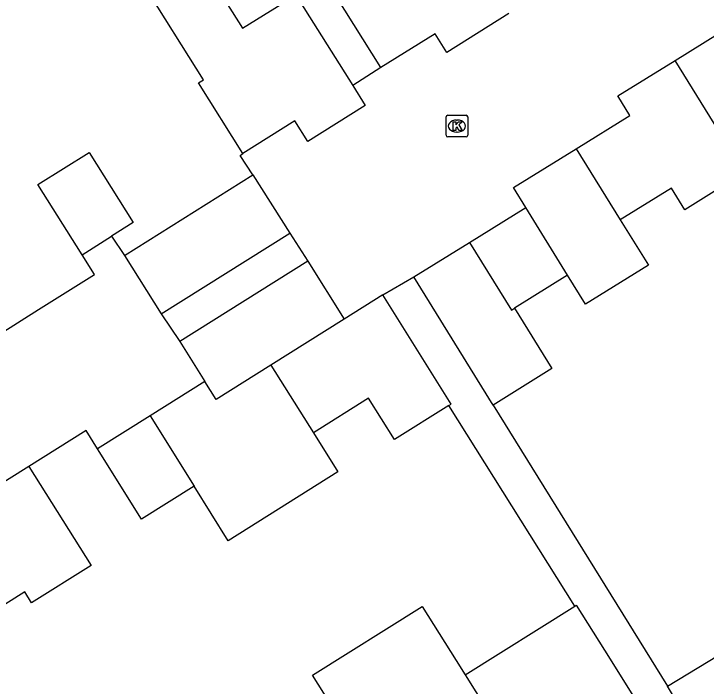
# Model space of a CAD drawing. Extents: x 157767 to 159171, y 387842 to 389425.
# Drawn here: x 158662.43 to 158694.55, y 388280.75 to 388311.93 of the extents above; entities that cross this region are included whole.
import ezdxf

# ---------------------------------------------------------------- set-up
doc = ezdxf.new("R2010")
doc.units = 0
for name, color, linetype in [('IMGEO_Kolk', 7, 'Continuous'), ('IMGEO_Pand', 7, 'Continuous'), ('IMGEO_Rijbaan_lokaal_open', 7, 'Continuous'), ('IMGEO_Voetpad_open', 7, 'Continuous')]:
    doc.layers.add(name, color=color, linetype=linetype)

msp = doc.modelspace()

# ---------------------------------------------------------------- linework, layer by layer
at = {"layer": 'IMGEO_Kolk'}
for p, q in [((158682.482, 388306.3), (158682.482, 388307.152)), ((158682.557, 388307.226), (158683.409, 388307.226)), ((158683.483, 388307.152), (158683.483, 388306.3)), ((158682.97, 388307.006), (158682.995, 388307.006)), ((158682.993, 388306.446), (158682.968, 388306.446)), ((158683.409, 388306.226), (158682.557, 388306.226))]:
    msp.add_line(p, q, dxfattribs=at)
for points in [[(158682.482, 388306.3), (158682.482, 388307.152)], [(158682.557, 388307.226), (158683.409, 388307.226)], [(158683.483, 388307.152), (158683.483, 388306.3)], [(158682.803, 388306.926), (158682.926, 388306.926), (158682.926, 388306.775), (158683.056, 388306.926), (158683.22, 388306.926), (158683.074, 388306.775), (158683.227, 388306.526), (158683.075, 388306.526), (158682.99, 388306.69), (158682.926, 388306.623), (158682.926, 388306.526), (158682.803, 388306.526), (158682.803, 388306.926)], [(158683.409, 388306.226), (158682.557, 388306.226)]]:
    msp.add_lwpolyline(points, dxfattribs=at)
for centre, start, end in [((158682.559, 388307.15), 91.552, 178.448), ((158682.559, 388307.15), 91.552, 178.448), ((158683.407, 388307.15), 1.552, 88.448), ((158683.407, 388307.15), 1.552, 88.448), ((158682.559, 388306.302), 181.552, 268.448), ((158682.559, 388306.302), 181.552, 268.448), ((158683.407, 388306.302), 271.552, 358.448), ((158683.407, 388306.302), 271.552, 358.448)]:
    msp.add_arc(centre, 0.0765, start, end, dxfattribs=at)
for centre, major_axis, ratio, start_param, end_param in [((158682.969, 388306.726), (-0.387, 0.002), 0.722429, 4.712389, 7.853982), ((158682.994, 388306.726), (-0.39, 0.002), 0.717154, 1.570796, 4.712389)]:
    msp.add_ellipse(centre, major_axis=major_axis, ratio=ratio, start_param=start_param, end_param=end_param, dxfattribs=at)
at = {"layer": 'IMGEO_Pand'}
for points in [[(158673.057, 388305.454), (158670.994, 388308.734), (158671.221, 388308.877), (158668.419, 388313.332), (158670.795, 388314.825), (158673.032, 388311.265), (158675.505, 388312.82)], [(158675.505, 388312.82), (158678.155, 388308.605)], [(158679.459, 388309.438), (158677.361, 388312.788)], [(158685.392, 388311.947), (158682.509, 388310.141), (158681.966, 388311.008), (158679.459, 388309.438)], [(158693.105, 388309.77), (158695.766, 388311.419), (158696.315, 388310.534), (158698.781, 388312.062)], [(158688.513, 388305.674), (158691.007, 388307.22), (158690.447, 388308.122), (158693.105, 388309.77)], [(158696.333, 388304.567), (158693.105, 388309.77)], [(158678.155, 388308.605), (158678.733, 388307.687), (158676.064, 388306.008), (158675.462, 388306.967), (158673.057, 388305.454)], [(158665.595, 388300.756), (158663.546, 388304.013), (158665.92, 388305.506), (158667.968, 388302.249), (158666.958, 388301.613)], [(158686.177, 388302.942), (158685.602, 388303.87), (158688.513, 388305.674)], [(158688.513, 388305.674), (158690.56, 388302.371)], [(158696.333, 388304.567), (158693.556, 388302.846), (158692.936, 388303.844), (158690.56, 388302.371)], [(158667.563, 388300.725), (158673.519, 388304.471)], [(158673.519, 388304.471), (158675.223, 388301.762)], [(158683.566, 388301.325), (158686.177, 388302.942)], [(158688.12, 388299.805), (158686.177, 388302.942)], [(158690.56, 388302.371), (158691.865, 388300.266), (158688.953, 388298.461), (158688.12, 388299.805)], [(158669.267, 388298.016), (158675.223, 388301.762)], [(158665.595, 388300.756), (158666.958, 388301.613)], [(158680.986, 388299.727), (158683.566, 388301.325)], [(158683.566, 388301.325), (158685.51, 388298.188), (158685.654, 388298.277)], [(158667.563, 388300.725), (158669.267, 388298.016)], [(158676.073, 388300.457), (158670.126, 388296.726)], [(158676.073, 388300.457), (158677.756, 388297.774)], [(158684.666, 388293.785), (158680.986, 388299.727)], [(158688.12, 388299.805), (158685.654, 388298.277)], [(158679.542, 388298.894), (158677.756, 388297.774)], [(158682.611, 388293.765), (158682.718, 388293.832), (158679.542, 388298.894)], [(158685.654, 388298.277), (158687.391, 388295.473), (158684.666, 388293.785)], [(158677.756, 388297.774), (158674.356, 388295.641)], [(158670.126, 388296.726), (158671.286, 388294.877)], [(158674.356, 388295.641), (158671.808, 388294.041), (158671.286, 388294.877)], [(158674.356, 388295.641), (158676.326, 388292.5)], [(158671.286, 388294.877), (158668.744, 388293.284)], [(158682.611, 388293.765), (158680.088, 388292.183), (158678.883, 388294.104), (158676.326, 388292.5)], [(158668.744, 388293.284), (158666.311, 388291.758)], [(158668.744, 388293.284), (158670.789, 388290.023)], [(158676.326, 388292.5), (158677.465, 388290.685), (158672.376, 388287.492), (158670.789, 388290.023)], [(158670.789, 388290.023), (158668.356, 388288.498), (158666.311, 388291.758)], [(158663.126, 388290.941), (158660.367, 388289.212), (158660.898, 388288.364), (158658.569, 388286.904)], [(158663.126, 388290.941), (158666.012, 388286.34), (158663.251, 388284.61), (158662.934, 388285.116), (158660.606, 388283.655)], [(158677.859, 388278.751), (158676.288, 388281.256), (158681.369, 388284.444), (158682.944, 388281.941), (158683.37, 388281.264)], [(158683.37, 388281.264), (158688.453, 388284.454)], [(158688.453, 388284.454), (158688.522, 388284.497), (158690.093, 388281.993), (158691.844, 388279.201), (158694.501, 388274.966)], [(158692.751, 388280.75), (158697.898, 388283.867)], [(158683.37, 388281.264), (158690.055, 388270.603)], [(158697.019, 388273.699), (158694.43, 388277.977), (158692.751, 388280.75)]]:
    msp.add_lwpolyline(points, dxfattribs=at)
at = {"layer": 'IMGEO_Rijbaan_lokaal_open'}
for points in [[(158679.459, 388309.438), (158678.155, 388308.605)], [(158673.519, 388304.471), (158672.933, 388305.365), (158673.057, 388305.454)], [(158675.223, 388301.762), (158676.073, 388300.457)], [(158666.958, 388301.613), (158667.563, 388300.725)], [(158660.232, 388297.378), (158660.802, 388296.471), (158663.569, 388298.211), (158666.168, 388299.846), (158665.595, 388300.756)], [(158679.542, 388298.894), (158680.986, 388299.727)], [(158669.267, 388298.016), (158670.126, 388296.726)], [(158666.311, 388291.758), (158665.779, 388292.605), (158663.126, 388290.941)]]:
    msp.add_lwpolyline(points, dxfattribs=at)
at = {"layer": 'IMGEO_Voetpad_open'}
for points in [[(158688.453, 388284.454), (158682.611, 388293.765)], [(158684.666, 388293.785), (158692.751, 388280.75)]]:
    msp.add_lwpolyline(points, dxfattribs=at)

doc.saveas('drawing.dxf')
